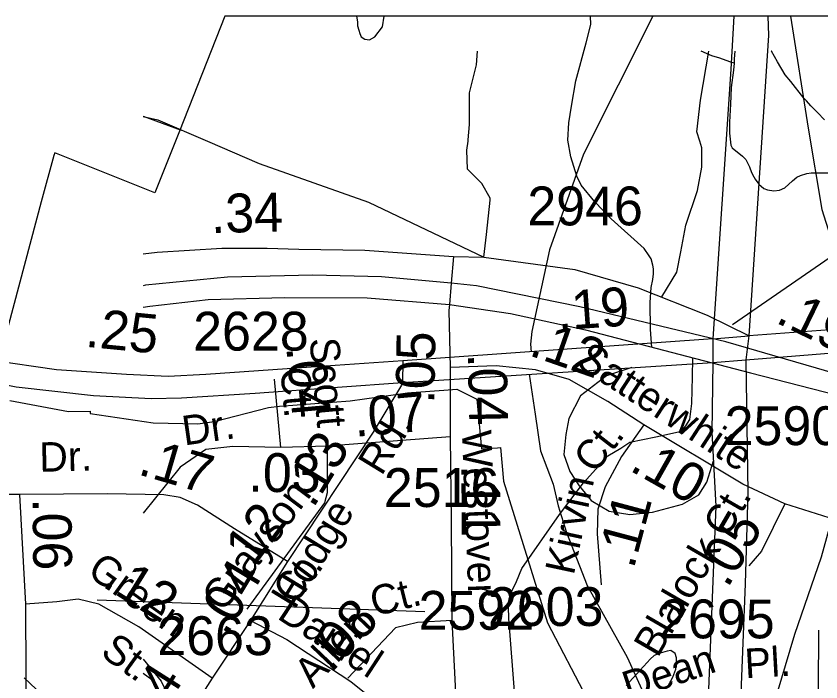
# Model space of a CAD drawing. Extents: x 2169602 to 2449496, y 721995 to 810662.
# Drawn here: x 2381705 to 2384295, y 808519 to 810662 of the extents above; entities that cross this region are included whole.
import ezdxf

# ---------------------------------------------------------------- set-up
doc = ezdxf.new("R2010")
doc.units = 0
doc.layers.add('Default', color=7, linetype='Continuous')

msp = doc.modelspace()

# ---------------------------------------------------------------- linework, layer by layer
at = {"layer": 'Default'}
for p, q in [((2387538.9, 810661.8), (2382377.3, 810661.8)), ((2387538.9, 810661.8), (2382377.3, 810661.8)), ((2384011.2, 809669.6), (2384712.8, 810152.6)), ((2383751.2, 809594.6), (2383747.2, 809653.3)), ((2384063.5, 809632.2), (2384053.9, 809555.7)), ((2383948, 809622.5), (2383947.5, 809547.1)), ((2383882.3, 809501.1), (2383883.4, 809560.5)), ((2381966, 808782.4), (2383021, 808745.1)), ((2382141.8, 808525.7), (2382114, 808545.6)), ((2381731.5, 808532), (2382568.1, 807743.4))]:
    msp.add_line(p, q, dxfattribs=at)
for points in [[(2382377.3, 810661.8), (2382230.4, 810291), (2382151.9, 810092.7), (2381829.4, 810222.1), (2381826.9, 810212.8), (2381786.2, 810064.4), (2381661.9, 809599.8)], [(2382377.3, 810661.8), (2382230.4, 810291), (2382151.9, 810092.7), (2381829.4, 810222.1), (2381826.9, 810212.8), (2381786.2, 810064.4), (2381661.9, 809599.8)], [(2382800.4, 810661.8), (2382803.4, 810643.1), (2382803.6, 810630.9), (2382807.7, 810616.9), (2382811.6, 810605.3), (2382815.9, 810594.9), (2382827.8, 810587), (2382842, 810585.3), (2382859.8, 810595.2), (2382883.8, 810627.2), (2382889.9, 810661.8)], [(2383754.8, 810661.8), (2383531.3, 810217.2), (2383421.3, 809909.7), (2383365.3, 809646.3), (2383360.8, 809605.5), (2383363.1, 809581.5)], [(2383492.8, 810371.9), (2383506.7, 810453), (2383540, 810575.8), (2383554.7, 810634.3), (2383554.2, 810661.8)], [(2384014.7, 810661.8), (2384005.1, 810491.2), (2383948, 809622.5)], [(2384053.9, 809555.7), (2385028, 809633.8), (2385309.7, 809660.6), (2385475.6, 809682.8), (2385619.4, 809706.9), (2385774.2, 809742.1), (2385924.1, 809785.4), (2386269, 809886), (2387190.1, 810152.6), (2387493.7, 810241.1), (2388094, 810418.2), (2388595.8, 810564.1), (2388783.9, 810620.4), (2388949.8, 810661.8)], [(2384124.3, 810661.8), (2384126.2, 810599.8), (2384063.5, 809632.2)], [(2388697.6, 810661.8), (2388579.7, 810626.5), (2388089, 810482.6), (2387483.7, 810310.6), (2387242.3, 810238.1), (2386254.9, 809949.4), (2385756.1, 809806.5), (2385550, 809758.2), (2385410.2, 809738.1), (2385238.3, 809719), (2384990.7, 809701.7), (2384063.5, 809632.2)], [(2384197.1, 810661.8), (2384254.2, 810301.3), (2384298, 810039.2), (2384365.8, 809825.6), (2384442.1, 809660.6)], [(2383159.5, 810259.1), (2383160, 810263.6), (2383164, 810312.7), (2383164, 810414.8), (2383187.3, 810504.6), (2383189.7, 810549)], [(2383905.2, 810259.1), (2383895.9, 810289.1), (2383907.7, 810391.2), (2383935, 810549)], [(2384016.2, 810510.1), (2384002.1, 810514.3), (2383969.9, 810526.1), (2383944, 810534), (2383910.3, 810549)], [(2384018.8, 810549), (2384016, 810524.4), (2384016.2, 810510.1)], [(2384306.6, 810327.5), (2384284.6, 810351.5), (2384262.9, 810373.4), (2384248.5, 810389.4), (2384240.6, 810397.5), (2384198.3, 810450.9), (2384180.1, 810473.2), (2384155.9, 810515), (2384135.8, 810548.8), (2384135.7, 810549)], [(2384016.2, 810510.1), (2384014.2, 810488.1), (2384006.2, 810432.2), (2384004.5, 810378.4), (2384000.6, 810320.2), (2384001.1, 810284.5), (2384004.9, 810246.1), (2384009.5, 810238.1), (2384043.1, 810210.4), (2384053.5, 810200.7), (2384065.6, 810176.5), (2384071.6, 810158.6), (2384079.4, 810144.8), (2384083.7, 810136.9), (2384095.8, 810120.8), (2384111.8, 810106.7), (2384123.9, 810102.8), (2384143.6, 810099), (2384161.8, 810101.1), (2384179.7, 810109), (2384203.8, 810131.3), (2384217.8, 810143.4), (2384229.7, 810149.2), (2384249.6, 810155.6), (2384263.5, 810157.6), (2384271.5, 810157.6), (2384295.3, 810157.6), (2384327.7, 810157.6)], [(2383747.2, 809653.3), (2383745.5, 809740.2), (2383749.4, 809788.1), (2383754.8, 809814.4), (2383756.5, 809832.3), (2383756.1, 809848.4), (2383753.9, 809860.2), (2383749.3, 809880.3), (2383743.1, 809890), (2383726.7, 809913.8), (2383620.4, 810009.5), (2383567.3, 810064.2), (2383524, 810117.3), (2383509.5, 810147), (2383490, 810208.6), (2383480.9, 810262.6), (2383483.6, 810318.5), (2383492.8, 810371.9)], [(2382114, 810339.9), (2382236.1, 810294.2)], [(2382114, 810338.4), (2382161.7, 810327.4), (2382320.9, 810259.1)], [(2382320.9, 810259.1), (2382487.8, 810187.5), (2382838.9, 810062.9), (2383210.6, 809885.6)], [(2383230.5, 810069.2), (2383231.2, 810076.1), (2383203.7, 810123.2), (2383158.1, 810169.3), (2383156.1, 810230.2), (2383159.5, 810259.1)], [(2383844, 809903.4), (2383860.6, 809988.7), (2383897.9, 810100.6), (2383911.6, 810175.2), (2383911.6, 810238.1), (2383905.2, 810259.1)], [(2383210.6, 809885.6), (2383219.4, 809958.3), (2383230.5, 810069.2)], [(2382949.4, 809552.5), (2382701, 809534.5), (2382315.9, 809508.3), (2382194.7, 809502.1), (2382060.6, 809508.3), (2381834.6, 809522.9), (2381626.8, 809553.3), (2381390.4, 809604.6), (2380973.9, 809726.1), (2380503, 809839.2), (2380170.8, 809906.2), (2380089.6, 809914.7)], [(2382114, 809896.1), (2382158.9, 809901.6), (2382367.3, 809914.8), (2382512.9, 809914.8), (2382615.4, 809911.5), (2382827.1, 809908.2), (2383112.7, 809887.5)], [(2383112.7, 809887.5), (2383105.4, 809801.9)], [(2383112.7, 809887.5), (2383210.6, 809885.6), (2383503, 809846.4), (2383707.1, 809787.5), (2383928.8, 809699.1), (2384064.6, 809633.1)], [(2383783.4, 809757.8), (2383831.2, 809837.5), (2383844, 809903.4)], [(2380083.8, 809846.1), (2380280.1, 809817.2), (2380521.3, 809764.8), (2381052.4, 809626.6), (2381529.5, 809504.1), (2381704.8, 809468.5), (2381953.8, 809440.2), (2382139.7, 809431.2), (2382237.6, 809433.1), (2382474.4, 809448), (2382739.6, 809467.6), (2382948.5, 809482.5)], [(2383105.4, 809801.9), (2382881.1, 809822.7), (2382660.3, 809827.9), (2382385.6, 809821.6), (2382121.9, 809795.4), (2382114, 809794.1)], [(2383105.4, 809801.9), (2383099.6, 809733.3)], [(2385965.2, 809439.6), (2385716.8, 809421.6), (2385331.7, 809395.4), (2385210.5, 809389.3), (2385076.4, 809395.4), (2384850.4, 809410.1), (2384642.7, 809440.5), (2384406.2, 809491.8), (2383989.7, 809613.2), (2383518.9, 809726.3), (2383186.6, 809793.4), (2383105.4, 809801.9)], [(2382114, 809724.8), (2382135.8, 809728.4), (2382323.1, 809749.4), (2382569, 809755.7), (2382835.3, 809754.6), (2383099.6, 809733.3)], [(2383099.6, 809733.3), (2383098, 809713.7), (2383102.1, 809530.4)], [(2383099.6, 809733.3), (2383296, 809704.3), (2383537.2, 809652), (2384068.2, 809513.8), (2384545.4, 809391.3), (2384720.6, 809355.7), (2384969.7, 809327.4), (2385155.5, 809318.4), (2385253.4, 809320.2), (2385490.2, 809335.2), (2385755.4, 809354.7), (2385964.3, 809369.7)], [(2383948, 809622.5), (2384063.5, 809632.2)], [(2383948, 809622.5), (2382949.4, 809552.5)], [(2384435.3, 809586.3), (2384389.3, 809335), (2384359.1, 809150.2), (2384296.1, 808919.7), (2384209.8, 808671.1), (2384138.7, 808429.5), (2384087.9, 808216.3), (2384067.6, 808059), (2383959.9, 807193.7)], [(2382949.4, 809552.5), (2382948.5, 809482.5)], [(2383947.5, 809547.1), (2384053.9, 809555.7)], [(2384053.9, 809555.7), (2384060.5, 809128), (2384051.6, 808834.8), (2384030.5, 808291), (2383991.6, 807815.1), (2383967.4, 807460.5), (2383959.9, 807193.7), (2383953.2, 807003.5), (2383961.8, 806880), (2383974.1, 806778.8), (2384001.5, 806651.6), (2384021.9, 806521.5), (2384050.4, 806403.3)], [(2382948.5, 809482.5), (2383947.5, 809547.1)], [(2383725.3, 809346.1), (2383609.1, 809421.5), (2383484.6, 809491.7), (2383376.8, 809523.1), (2383250.2, 809535.6), (2383102.1, 809530.4)], [(2383102.1, 809530.4), (2383102.1, 809307.4)], [(2383686.5, 809530.2), (2383604.9, 809504.1), (2383521.2, 809439.2), (2383484.2, 809367), (2383474.2, 809314.9), (2383467.5, 809251), (2383487.6, 809195.6), (2383517.8, 809150.2), (2383556.3, 809102.1), (2383613.5, 809067.9), (2383680.7, 809057.8), (2383752.9, 809064.6), (2383850.2, 809090.8), (2383902.7, 809121.2), (2383928, 809162), (2383949.4, 809230.1)], [(2383947.5, 809547.1), (2383944.5, 809322.8), (2383957.2, 809084.2), (2383931.5, 808440.9), (2383913.7, 808022.1), (2383896.4, 807778.6), (2383866.8, 807297.2), (2383844.6, 806956.6), (2383877.9, 806786.2), (2383887.8, 806704.8), (2383915.5, 806606.3), (2383962, 806404.8)], [(2383372.4, 808293), (2383360.6, 808301.3), (2383348.8, 808311.5), (2383337.1, 808323.8), (2383333.3, 808331.8), (2383323.6, 808348), (2383318.2, 808378.1), (2383291.3, 808722.7), (2383290.1, 808760.7), (2383294.5, 808782.6), (2383299, 808808.5), (2383315.7, 808842.2), (2383332.5, 808883.8), (2383453.8, 809057.4), (2383531.7, 809159.8), (2383609.3, 809246.2), (2383651.7, 809271.3), (2383680.1, 809290.7), (2383764.2, 809307), (2383846.4, 809325.3), (2383860.7, 809343), (2383873.1, 809362.8), (2383880.1, 809414.6), (2383882.3, 809501.1)], [(2383356, 809508.9), (2383375.9, 809380.4), (2383392.7, 809262.8), (2383433.4, 809155.5), (2383449.4, 809085.4), (2383476.4, 808999.4), (2383543.4, 808829.2), (2383671.3, 808598.2), (2383759.8, 808404.1), (2383823.7, 808217.3), (2383863, 808050.2), (2383896.4, 807778.6)], [(2382557.5, 809272.8), (2382536.6, 809492.7)], [(2382948.5, 809482.5), (2382945.6, 809473.6), (2382854, 809322.8), (2382578.3, 808906.1)], [(2381685.2, 809424), (2381873.7, 809388.8), (2381943.7, 809389.9), (2381943.2, 809382.6), (2382146.2, 809352.3), (2382290.4, 809349.4), (2382342.9, 809356.7), (2382517.7, 809401.9), (2382552.9, 809406.2), (2382780.7, 809423.2), (2382964.9, 809448.8), (2382977.2, 809449.8), (2383081.2, 809457.7), (2383123.7, 809460.9), (2383187.9, 809428.3), (2383203.2, 809269.4), (2383254.4, 809272.6), (2383263.7, 809273.2), (2383273.4, 809164.9), (2383415.2, 808708.8), (2383543.2, 808463.7), (2383735.2, 807605.3), (2383728.9, 807438.9), (2383713.7, 807034.5)], [(2381685.2, 809424), (2381873.7, 809388.8), (2381943.7, 809389.9), (2381943.2, 809382.6), (2382146.2, 809352.3), (2382290.4, 809349.4), (2382342.9, 809356.7), (2382517.7, 809401.9), (2382552.9, 809406.2), (2382780.7, 809423.2), (2382964.9, 809448.8), (2382977.2, 809449.8), (2383081.2, 809457.7), (2383123.7, 809460.9), (2383187.9, 809428.3), (2383203.2, 809269.4), (2383254.4, 809272.6), (2383263.7, 809273.2), (2383273.4, 809164.9), (2383415.2, 808708.8), (2383543.2, 808463.7), (2383735.2, 807605.3), (2383728.9, 807438.9), (2383713.7, 807034.5)], [(2383725.3, 809346.1), (2383653.6, 809244.5), (2383601.3, 809146.1), (2383577.2, 809074.9), (2383575.1, 808995.3), (2383588.2, 808830.9)], [(2384178.9, 809091.7), (2384043.9, 809155.5), (2383725.3, 809346.1)], [(2383102.1, 809307.4), (2382706.1, 809277)], [(2383102.1, 809307.4), (2383104.8, 809035.1), (2383107.9, 808716.8)], [(2382557.5, 809272.8), (2382402.1, 809276), (2382315.3, 809266.5), (2382232.6, 809210), (2382114, 809061.4)], [(2382706.1, 809277), (2382706.6, 809127.3), (2382697.2, 809094.8), (2382447.6, 808752.4)], [(2382706.1, 809277), (2382557.5, 809272.8)], [(2381716.1, 809121.8), (2381553.9, 809121.8), (2381438.8, 809127), (2381326.8, 809153.2), (2381163.1, 809204.5)], [(2382578.3, 808906.1), (2382408.3, 809011.8), (2382289, 809087.2), (2382233.5, 809112.3), (2382180.7, 809120.7), (2381999.6, 809123.9), (2381716.1, 809121.8)], [(2381716.1, 809121.8), (2381734.9, 808768.9)], [(2384178.9, 809091.7), (2384104.6, 808939.8), (2384063.8, 808892.7)], [(2384731.9, 809008.9), (2384569.7, 809008.9), (2384454.6, 809014.2), (2384342.6, 809040.4), (2384178.9, 809091.7)], [(2382578.3, 808906.1), (2382459.5, 808716.5)], [(2382336.1, 808531.2), (2382100.1, 808695.6), (2381971.4, 808768.9), (2381904.4, 808784.6), (2381836.4, 808776.2), (2381734.9, 808768.9)], [(2381734.9, 808768.9), (2381738.6, 808078.8)], [(2382459.5, 808716.5), (2382576.7, 808654.8), (2382782.9, 808519.7), (2382842, 808471.5), (2382868.1, 808426.5), (2382889.1, 808364.7), (2382893.3, 808305), (2382871.3, 808233.8), (2382823.7, 808155.3), (2382776.6, 808121.8), (2382718, 808097.7), (2382637.4, 808094.5), (2382562.1, 808110.2), (2382448, 808179.4), (2382210, 808332.2)], [(2382459.5, 808716.5), (2382336.1, 808531.2)], [(2383107.9, 808716.8), (2382997.1, 808710.1), (2382926.2, 808692.4), (2382772.2, 808530.5)], [(2383107.9, 808716.8), (2383120.5, 808464.4), (2383135.1, 808372.3), (2383177, 808301.1), (2383214.6, 808196.4), (2383243.9, 808102.1), (2383267, 807997.4), (2383294.2, 807962.9)], [(2384287.7, 808494.8), (2384288.2, 808685.4)], [(2383800.6, 808500.1), (2383818.6, 808533.8), (2383828.5, 808559.9), (2383830.3, 808586), (2383830.1, 808596.2), (2383826.2, 808610.2), (2383812.1, 808620), (2383800.2, 808617.8), (2383778.4, 808611.7), (2383758.3, 808603.8), (2383746.3, 808591.8), (2383736, 808581.6), (2383712.6, 808555.6), (2383668.7, 808507.4)], [(2382114, 808591.8), (2382171.9, 808521), (2382213.8, 808433), (2382244.6, 808292.7), (2382254.6, 807948.2)], [(2382336.1, 808531.2), (2382210, 808332.2)]]:
    msp.add_lwpolyline(points, dxfattribs=at)

# ---------------------------------------------------------------- texts
for s, height, rotation, p in [('.34', 125, 1.3105, (2382332.9, 809963.5)), ('.19', 125, 4.0147, (2383450, 809650.2)), ('.19', 125, 334.0793, (2384145.6, 809677.1)), ('.25', 125, 354.4248, (2381925.4, 809597.8)), ('.12', 125, 340.7006, (2383351.7, 809571.1)), ('.05', 125, 89.104, (2383051.2, 809413.4)), ('Scott', 95, 275.069, (2382649.3, 809623.1)), ('Satterwhite', 95, 326.9627, (2383502.7, 809538.9)), ('.04', 125, 275.069, (2382574.4, 809596.1)), ('.04', 125, 271.1866, (2383159, 809575.7)), ('Ct.', 95, 275.069, (2382555.3, 809527.7)), ('.07', 125, 5.0543, (2382796.2, 809307.3)), ('Dr.', 95, 8.1339, (2382246.4, 809279.5)), ('Rd.', 95, 58.5737, (2382881.3, 809179.1)), ('.13', 125, 58.5737, (2382661.1, 809074.7)), ('Westover', 95, 272.2565, (2383139.6, 809327.4)), ('Ct.', 95, 52.1394, (2383567.1, 809185.3)), ('Dr.', 95, 1.381, (2381780.8, 809194.7)), ('.17', 125, 343.719, (2382093.7, 809187.6)), ('.10', 125, 330.5304, (2383675.5, 809201.3)), ('.03', 125, 359.0285, (2382451.9, 809131.5)), ('.11', 125, 270.2899, (2383138.1, 809216.7)), ('Kirvin', 95, 77.9115, (2383499.7, 808859.7)), ('Grayson', 95, 53.144, (2382371.7, 808739.3)), ('Blalock Ct.', 95, 59.8622, (2383770.2, 808593.8)), ('.06', 125, 270.6081, (2381757.9, 809109.5)), ('.12', 125, 53.144, (2382441, 808848.1)), ('Hodge', 95, 58.5737, (2382601.4, 808748.5)), ('.11', 125, 75.0759, (2383692.6, 808879.6)), ('.05', 125, 59.8622, (2383995.1, 808817.8)), ('Green', 95, 324.1675, (2381929.3, 808865.4)), ('.04', 125, 59.0493, (2382381.9, 808662.6)), ('Ct.', 95, 53.144, (2382600.6, 808763)), ('.12', 125, 328.1288, (2381977.9, 808828.6)), ('Ct.', 95, 14.0433, (2382858.3, 808728.7)), ('Daniel', 95, 326.7209, (2382541.7, 808724.9)), ('.08', 125, 46.4273, (2382718.5, 808545.1)), ('Allen', 95, 46.4273, (2382660.1, 808495)), ('St.', 95, 324.175, (2381972.4, 808605.8)), ('Dean', 95, 18.4441, (2383676.1, 808456.7)), ('Pl.', 95, 3.2535, (2384052.5, 808530.4)), ('.04', 125, 57.586, (2382121.6, 808329.3))]:
    msp.add_text(s, height=height, rotation=rotation, dxfattribs=at).set_placement(p)
for s, p in [('2946', (2383350.5, 809988.2)), ('2628', (2382274.9, 809585.1)), ('2590', (2383985.4, 809280.8)), ('2516', (2382888.6, 809081.7)), ('2603', (2383223.6, 808698.7)), ('2592', (2383000.5, 808686.5)), ('2695', (2383774.6, 808658.9)), ('2663', (2382159.5, 808604.9))]:
    msp.add_text(s, height=125, dxfattribs=at).set_placement(p)

doc.saveas('drawing.dxf')
